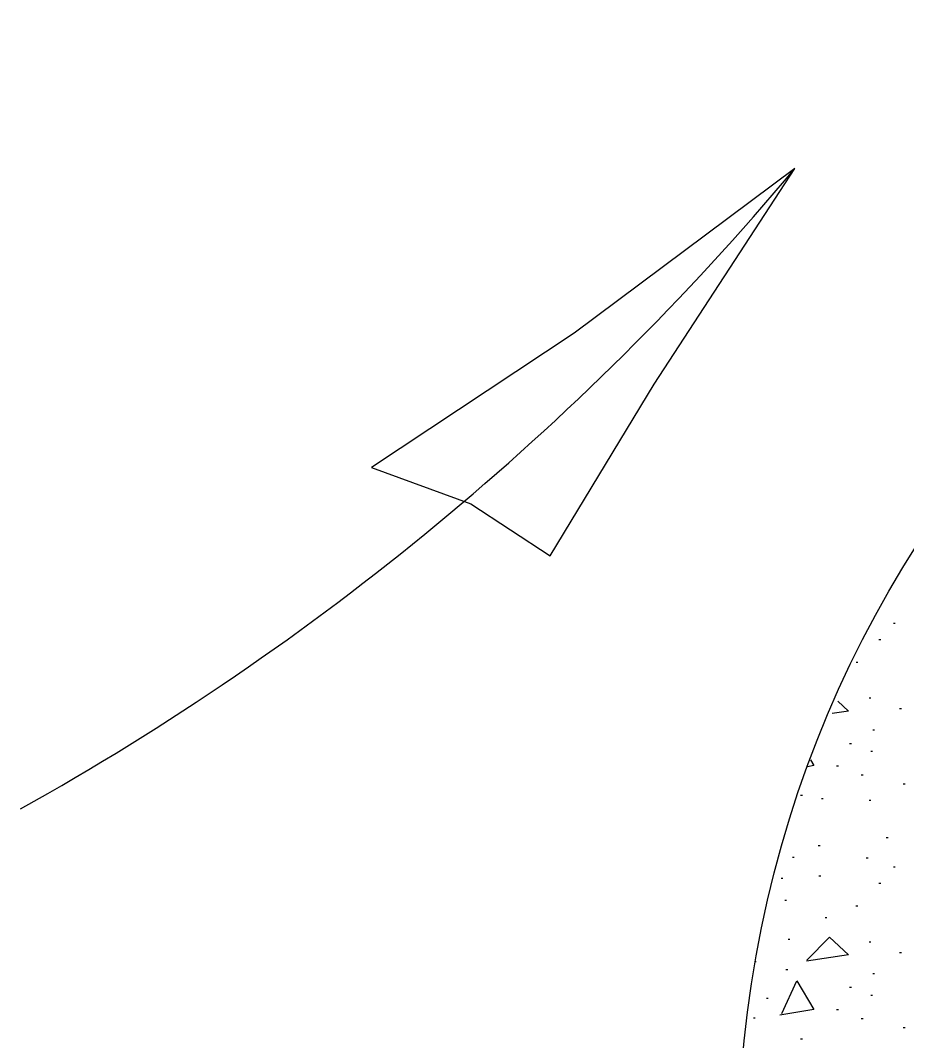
# Model space of a CAD drawing. Extents: x 2133490 to 2172050, y 2138301 to 2145980.
# Drawn here: x 2144626.68 to 2144644.15, y 2139172.54 to 2139192.64 of the extents above; entities that cross this region are included whole.
import ezdxf

# ---------------------------------------------------------------- set-up
doc = ezdxf.new("R2010")
doc.units = 0
for name, color, linetype in [('Design_PR_Roadway Dimensions', 7, 'Continuous'), ('Level 23', 7, 'Continuous'), ('Utilities_PR_Underground Sanitary Sewer', 7, 'Continuous')]:
    doc.layers.add(name, color=color, linetype=linetype)

msp = doc.modelspace()

# ---------------------------------------------------------------- linework, layer by layer
at = {"layer": 'Design_PR_Roadway Dimensions'}
msp.add_arc((2144600.141, 2139224.743), 54.536, 299.1243, 320.047, dxfattribs=at)
at = {"layer": 'Level 23'}
msp.add_lwpolyline([(2144633.603, 2139183.83), (2144635.565, 2139183.116), (2144637.127, 2139182.091), (2144639.174, 2139185.473), (2144641.947, 2139189.722), (2144637.602, 2139186.479)], close=True, dxfattribs=at)
at = {"layer": 'Utilities_PR_Underground Sanitary Sewer'}
for p, q in [((2144643.893, 2139180.764), (2144643.93, 2139180.764)), ((2144643.604, 2139180.443), (2144643.642, 2139180.443)), ((2144643.159, 2139179.993), (2144643.191, 2139179.993)), ((2144643.413, 2139179.289), (2144643.45, 2139179.289)), ((2144644.012, 2139179.079), (2144644.05, 2139179.079)), ((2144643.485, 2139178.661), (2144643.522, 2139178.661)), ((2144643.027, 2139178.392), (2144643.064, 2139178.392)), ((2144643.445, 2139178.238), (2144643.482, 2139178.238)), ((2144642.77, 2139177.949), (2144642.808, 2139177.949)), ((2144643.258, 2139177.773), (2144643.296, 2139177.773)), ((2144644.085, 2139177.596), (2144644.122, 2139177.596)), ((2144642.064, 2139177.372), (2144642.101, 2139177.372)), ((2144642.472, 2139177.307), (2144642.509, 2139177.307)), ((2144643.413, 2139177.275), (2144643.45, 2139177.275)), ((2144643.749, 2139176.538), (2144643.786, 2139176.538)), ((2144642.41, 2139176.384), (2144642.447, 2139176.384)), ((2144641.902, 2139176.152), (2144641.939, 2139176.152)), ((2144643.355, 2139176.135), (2144643.393, 2139176.135)), ((2144643.893, 2139175.958), (2144643.93, 2139175.958)), ((2144641.678, 2139175.734), (2144641.715, 2139175.734)), ((2144642.424, 2139175.784), (2144642.462, 2139175.784)), ((2144643.604, 2139175.637), (2144643.642, 2139175.637)), ((2144641.75, 2139175.301), (2144641.787, 2139175.301)), ((2144643.154, 2139175.189), (2144643.191, 2139175.189)), ((2144642.544, 2139174.965), (2144642.581, 2139174.965)), ((2144641.815, 2139174.532), (2144641.852, 2139174.532)), ((2144643.413, 2139174.482), (2144643.45, 2139174.482)), ((2144641.175, 2139174.096), (2144641.185, 2139174.096)), ((2144644.012, 2139174.273), (2144644.05, 2139174.273)), ((2144641.775, 2139173.937), (2144641.812, 2139173.937)), ((2144643.485, 2139173.858), (2144643.522, 2139173.858)), ((2144643.027, 2139173.586), (2144643.064, 2139173.586)), ((2144641.389, 2139173.37), (2144641.426, 2139173.37)), ((2144643.445, 2139173.434), (2144643.482, 2139173.434)), ((2144642.77, 2139173.146), (2144642.808, 2139173.146)), ((2144641.133, 2139172.984), (2144641.17, 2139172.984)), ((2144643.258, 2139172.969), (2144643.296, 2139172.969)), ((2144644.085, 2139172.792), (2144644.122, 2139172.792)), ((2144642.064, 2139172.568), (2144642.101, 2139172.568))]:
    msp.add_line(p, q, dxfattribs=at)
for points in [[(2144642.8, 2139179.226), (2144643.009, 2139179.032), (2144642.686, 2139178.985)], [(2144642.258, 2139178.071), (2144642.327, 2139177.957), (2144642.198, 2139177.934)], [(2144642.186, 2139174.124), (2144642.634, 2139174.572), (2144643.009, 2139174.226), (2144642.178, 2139174.104)], [(2144641.69, 2139173.068), (2144641.989, 2139173.713), (2144642.327, 2139173.151), (2144641.653, 2139173.039)]]:
    msp.add_lwpolyline(points, dxfattribs=at)
msp.add_circle((2144663.235, 2139170.243), 22.401, dxfattribs=at)

doc.saveas('drawing.dxf')
